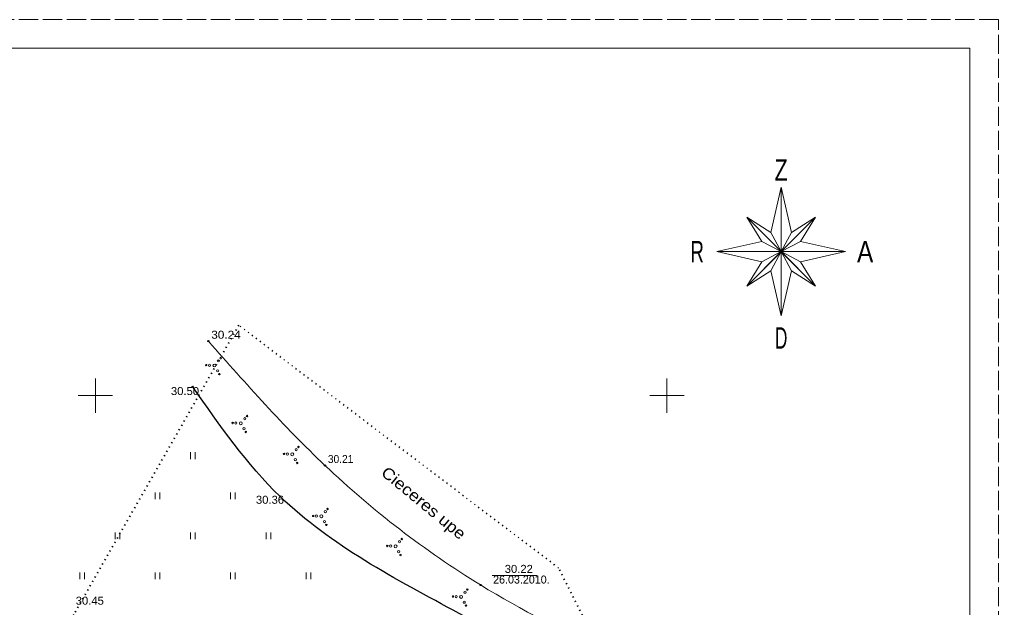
# Model space of a CAD drawing. Extents: x 380758 to 381729, y 283236 to 283533.
# Drawn here: x 381643.4 to 381729, y 283481.5 to 283532.9 of the extents above; entities that cross this region are included whole.
import ezdxf
from ezdxf.enums import TextEntityAlignment as Align

# ---------------------------------------------------------------- set-up
doc = ezdxf.new("R2010")
doc.units = 0
doc.header["$LTSCALE"] = 0.28
doc.linetypes.add('DOTTED', pattern=[1.5, 0.3, -1.2])
doc.linetypes.add('LONG_DASHED', pattern=[7.5, 6, -1.5])
for name, color, linetype, lineweight in [('21', 7, 'Continuous', 25), ('23', 7, 'Continuous', 13), ('25', 7, 'DOTTED', 35), ('30', 7, 'Continuous', 13), ('36', 7, 'Continuous', 13), ('58', 7, 'Continuous', 25), ('62', 7, 'Continuous', 13), ('63', 7, 'Continuous', 13)]:
    doc.layers.add(name, color=color, linetype=linetype, lineweight=lineweight)

msp = doc.modelspace()

# ---------------------------------------------------------------- linework, layer by layer
at = {"layer": '21'}
msp.add_spline([(381693.159, 283474.696), (381681.818, 283480.945), (381666.165, 283491.173), (381658.517, 283500.763)], degree=3, dxfattribs=at)
at = {"layer": '23'}
for p, q in [((381658.335, 283494.435), (381658.335, 283495.035)), ((381658.735, 283494.435), (381658.735, 283495.035)), ((381655.235, 283490.935), (381655.235, 283491.535)), ((381655.635, 283490.935), (381655.635, 283491.535)), ((381661.835, 283490.935), (381661.835, 283491.535)), ((381662.235, 283490.935), (381662.235, 283491.535)), ((381651.735, 283487.435), (381651.735, 283488.035)), ((381652.135, 283487.435), (381652.135, 283488.035)), ((381658.335, 283487.435), (381658.335, 283488.035)), ((381658.735, 283487.435), (381658.735, 283488.035)), ((381664.935, 283487.435), (381664.935, 283488.035)), ((381665.335, 283487.435), (381665.335, 283488.035)), ((381648.635, 283483.935), (381648.635, 283484.535)), ((381649.035, 283483.935), (381649.035, 283484.535)), ((381655.235, 283483.935), (381655.235, 283484.535)), ((381655.635, 283483.935), (381655.635, 283484.535)), ((381661.835, 283483.935), (381661.835, 283484.535)), ((381662.235, 283483.935), (381662.235, 283484.535)), ((381668.435, 283483.935), (381668.435, 283484.535)), ((381668.835, 283483.935), (381668.835, 283484.535))]:
    msp.add_line(p, q, dxfattribs=at)
at = {"layer": '25'}
msp.add_lwpolyline([(381656.478, 283407.485), (381656.785, 283411.384), (381679.837, 283414.706), (381691.271, 283419.627), (381696.042, 283430.549), (381696.103, 283435.47), (381692.415, 283454.909), (381687.812, 283460.539), (381693.775, 283478.441), (381690.524, 283484.916), (381662.554, 283506.139), (381648.108, 283480.856), (381643.628, 283460.038), (381633.547, 283458.315), (381623.737, 283470.857), (381617.098, 283479.223), (381608.676, 283485.436), (381597.611, 283473.625), (381594.476, 283465.997), (381598.41, 283460.399), (381597.059, 283447.446), (381591.712, 283430.203), (381578.864, 283403.443)], dxfattribs=at)
at = {"layer": '30'}
for points in [[(381650, 283501.5), (381650, 283500), (381650, 283498.5)], [(381700, 283501.5), (381700, 283500), (381700, 283498.5)], [(381648.5, 283500), (381650, 283500), (381651.5, 283500)], [(381698.5, 283500), (381700, 283500), (381701.5, 283500)]]:
    msp.add_lwpolyline(points, dxfattribs=at)
at = {"layer": '36'}
msp.add_line((381684.709, 283484.271), (381688.66, 283484.271), dxfattribs=at)
msp.add_spline([(381694.804, 283477.431), (381683.698, 283483.432), (381670.087, 283493.885), (381659.884, 283504.754)], degree=3, dxfattribs=at)
at = {"layer": '58'}
for centre, radius in [((381659.884, 283504.7541), 0.0534), ((381658.517, 283500.7631), 0.0534), ((381670.087, 283493.8851), 0.0534), ((381666.165, 283491.1731), 0.0534), ((381683.698, 283483.432), 0.05)]:
    msp.add_circle(centre, radius, dxfattribs=at)
at = {"layer": '62'}
for centre, radius in [((381660.7625, 283503.0355), 0.096), ((381660.9589, 283503.2672), 0.064), ((381659.6965, 283502.6621), 0.064), ((381659.981, 283502.6486), 0.096), ((381660.4149, 283502.6278), 0.128), ((381660.6914, 283502.1609), 0.096), ((381660.8489, 283501.8717), 0.064), ((381663.0713, 283497.9764), 0.096), ((381663.2677, 283498.2081), 0.064), ((381662.0053, 283497.603), 0.064), ((381662.2898, 283497.5896), 0.096), ((381662.7237, 283497.5688), 0.128), ((381663.0002, 283497.1019), 0.096), ((381663.1577, 283496.8126), 0.064), ((381667.5694, 283495.2677), 0.096), ((381667.7659, 283495.4993), 0.064), ((381666.5035, 283494.8942), 0.064), ((381666.788, 283494.8808), 0.096), ((381667.2219, 283494.86), 0.128), ((381667.4984, 283494.3931), 0.096), ((381667.6558, 283494.1038), 0.064), ((381670.3136, 283490.0818), 0.064), ((381669.0512, 283489.4766), 0.064), ((381669.3356, 283489.4632), 0.096), ((381669.7696, 283489.4424), 0.128), ((381670.1171, 283489.8501), 0.096), ((381670.046, 283488.9755), 0.096), ((381670.2035, 283488.6862), 0.064), ((381675.5397, 283486.8475), 0.064), ((381675.8242, 283486.8341), 0.096), ((381676.2581, 283486.8133), 0.128), ((381676.6056, 283487.221), 0.096), ((381676.8021, 283487.4526), 0.064), ((381676.5346, 283486.3464), 0.096), ((381676.692, 283486.0571), 0.064), ((381681.2719, 283482.4258), 0.064), ((381681.5564, 283482.4124), 0.096), ((381681.9903, 283482.3916), 0.128), ((381682.3378, 283482.7993), 0.096), ((381682.5343, 283483.0309), 0.064), ((381682.2668, 283481.9247), 0.096), ((381682.4242, 283481.6354), 0.064)]:
    msp.add_circle(centre, radius, dxfattribs=at)
at = {"layer": '63'}
for p, q in [((381709.991, 283518.206), (381709.991, 283506.956)), ((381713.007, 283515.597), (381706.975, 283509.565)), ((381706.975, 283515.597), (381713.007, 283509.565)), ((381709.092, 283514.266), (381709.991, 283512.581)), ((381709.991, 283512.581), (381710.89, 283514.266)), ((381704.366, 283512.581), (381715.616, 283512.581))]:
    msp.add_line(p, q, dxfattribs=at)
at = {"layer": '63', "linetype": 'LONG_DASHED'}
msp.add_lwpolyline([(381728.995, 283532.875), (381308.495, 283532.875), (381308.495, 283235.875), (381728.995, 283235.875)], close=True, dxfattribs=at)
at = {"layer": '63'}
for points in [[(381318.495, 283530.375), (381726.495, 283530.375), (381726.495, 283238.375), (381318.495, 283238.375)], [(381713.007, 283509.565), (381710.89, 283510.896), (381709.991, 283506.956), (381709.092, 283510.896), (381706.975, 283509.565), (381708.306, 283511.682), (381704.366, 283512.581), (381708.306, 283513.479), (381706.975, 283515.597), (381709.092, 283514.266), (381709.991, 283518.206), (381710.89, 283514.266), (381713.007, 283515.597), (381711.676, 283513.479), (381715.616, 283512.581), (381711.676, 283511.682)], [(381709.991, 283512.581), (381710.89, 283514.266), (381709.991, 283518.206)], [(381709.991, 283512.581), (381709.092, 283514.266), (381706.975, 283515.597)], [(381711.676, 283513.479), (381713.007, 283515.597), (381709.991, 283512.581)], [(381709.991, 283512.581), (381708.306, 283513.479), (381704.366, 283512.581)], [(381709.991, 283512.581), (381708.306, 283511.682), (381706.975, 283509.565)], [(381709.991, 283512.581), (381709.092, 283510.896), (381709.991, 283506.956)], [(381715.616, 283512.581), (381709.991, 283512.581), (381711.676, 283511.682)], [(381709.991, 283512.581), (381710.89, 283510.896), (381713.007, 283509.565)]]:
    msp.add_lwpolyline(points, close=True, dxfattribs=at)
for points in [[(381708.306, 283511.682), (381709.991, 283512.581), (381708.306, 283513.479)], [(381711.676, 283513.479), (381709.991, 283512.581), (381711.676, 283511.682)], [(381710.89, 283510.896), (381709.991, 283512.581), (381709.092, 283510.896)]]:
    msp.add_lwpolyline(points, dxfattribs=at)

# ---------------------------------------------------------------- texts
at = {"layer": '36', "width": 1.15}
msp.add_text('Cieceres upe', height=1, rotation=320.398, dxfattribs=at).set_placement((381674.912, 283493.108))
at = {"layer": '36', "width": 1.05}
msp.add_text('30.22', height=0.7, dxfattribs=at).set_placement((381685.81, 283484.489))
at = {"layer": '36'}
msp.add_text('26.03.2010.', height=0.7, dxfattribs=at).set_placement((381684.794, 283483.559))
at = {"layer": '58'}
for s, width, p in [('30.24', 1.1, (381660.138, 283504.966)), ('30.50', 1.05, (381656.609, 283500.041)), ('30.21', 0.95, (381670.341, 283494.097)), ('30.36', 1.05, (381664.045, 283490.536)), ('30.45', 1.05, (381648.283, 283481.708))]:
    msp.add_text(s, height=0.7, dxfattribs=dict(at, width=width)).set_placement(p)
at = {"layer": '63'}
for s, width, p in [('Z', 0.75, (381709.99, 283518.788)), ('R', 0.65, (381702.6425, 283511.639)), ('A', 0.85, (381717.337, 283511.639)), ('D', 0.6, (381709.99, 283504.094))]:
    msp.add_text(s, height=1.875, dxfattribs=dict(at, width=width)).set_placement(p, align=Align.CENTER)

doc.saveas('drawing.dxf')
